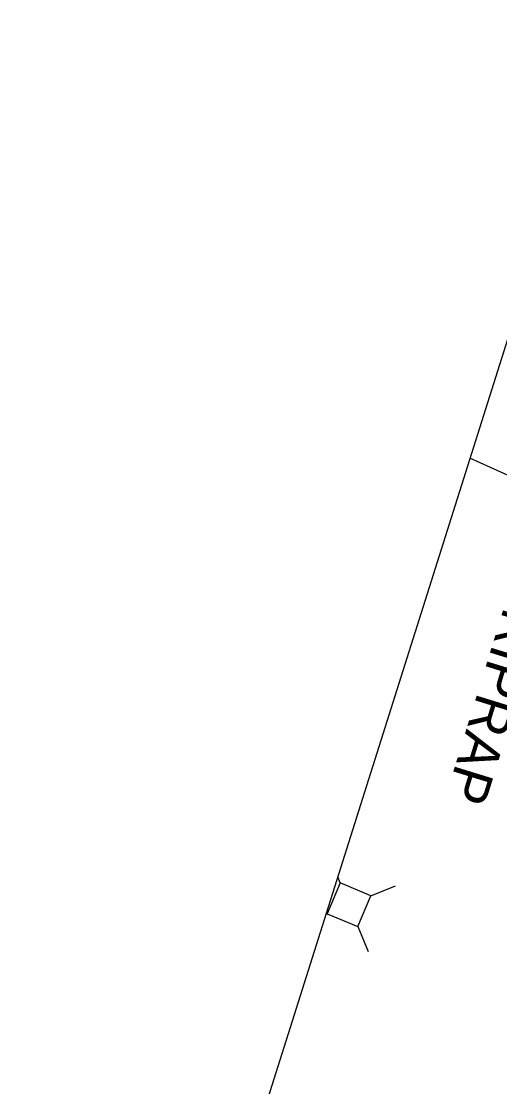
# Model space of a CAD drawing. Extents: x 589250 to 1188077, y 162953 to 363065.
# Drawn here: x 593651.4 to 593723.1, y 187388.2 to 187547.9 of the extents above; entities that cross this region are included whole.
import ezdxf

# ---------------------------------------------------------------- set-up
doc = ezdxf.new("R2010")
doc.units = 0
for name, color, linetype in [('E_DRN_RipRap_Text', 7, 'Continuous'), ('E_DWY', 7, 'Continuous'), ('E_MAP_Limits', 7, 'Continuous'), ('E_UTL_AG_Bold', 7, 'Continuous')]:
    doc.layers.add(name, color=color, linetype=linetype)

msp = doc.modelspace()

# ---------------------------------------------------------------- linework, layer by layer
at = {"layer": 'E_DWY'}
msp.add_line((593726.37, 187478.96), (593718.65, 187482.45), dxfattribs=at)
at = {"layer": 'E_MAP_Limits'}
msp.add_line((593739.33, 187547.9), (593651.35, 187269.5), dxfattribs=at)
at = {"layer": 'E_UTL_AG_Bold'}
for p, q in [((593699.18, 187418.78), (593698.81, 187419.68)), ((593699.18, 187418.78), (593697.24, 187414.17)), ((593703.79, 187416.84), (593699.18, 187418.78)), ((593703.79, 187416.84), (593707.49, 187418.35)), ((593701.85, 187412.23), (593703.79, 187416.84)), ((593697.24, 187414.17), (593697.04, 187414.09)), ((593697.24, 187414.17), (593701.85, 187412.23)), ((593701.85, 187412.23), (593703.36, 187408.53))]:
    msp.add_line(p, q, dxfattribs=at)

# ---------------------------------------------------------------- texts
at = {"layer": 'E_DRN_RipRap_Text'}
msp.add_text('RIPRAP', height=6, rotation=252.8483, dxfattribs=at).set_placement((593723.8, 187460.26))

doc.saveas('drawing.dxf')
